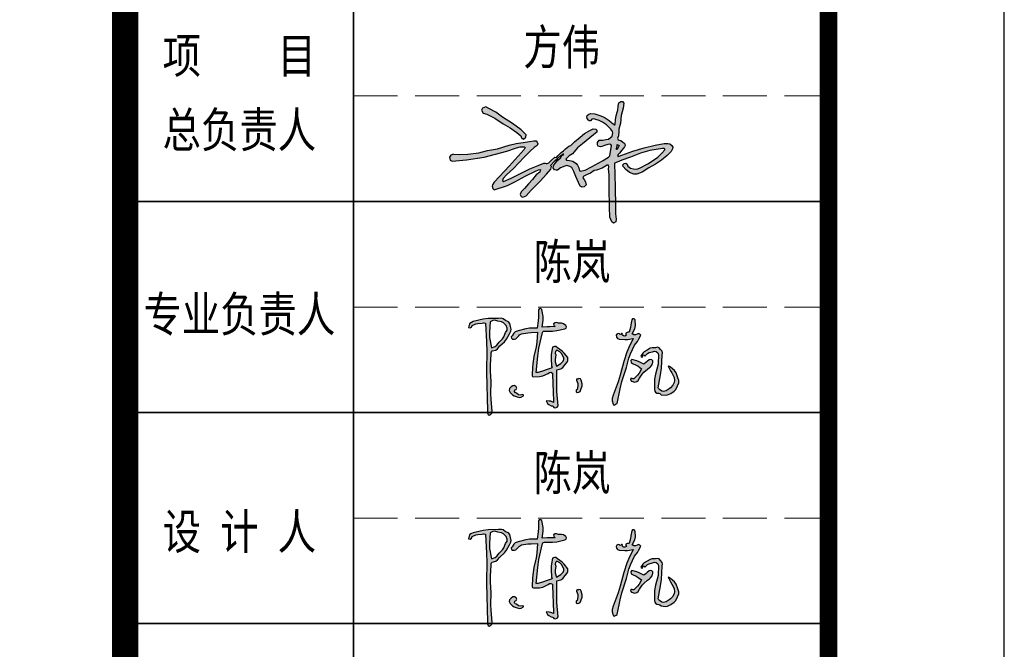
# Model space of a CAD drawing. Extents: x 1109697 to 1467097, y -139975 to 53891.
# Tile 339 of 386: x 1461498 to 1467097, y -121619 to -118040. Entities that reach past the tile are written whole.
import ezdxf
from ezdxf.enums import TextEntityAlignment as Align

# ---------------------------------------------------------------- set-up
doc = ezdxf.new("R2010")
doc.units = 0
doc.header["$LTSCALE"] = 1000
doc.header["$MEASUREMENT"] = 0
doc.linetypes.add('DASH', pattern=[0.35, 0.25, -0.1])
for name, color, linetype in [('A-ANNO-TEXT', 7, 'Continuous'), ('PUB_TEXT', 7, 'Continuous'), ('PUB_TITLE', 4, 'Continuous')]:
    doc.layers.add(name, color=color, linetype=linetype)
doc.layers.add('不打印线', color=254, linetype='DASH', lineweight=0, plot=False)
doc.layers.add('图框', color=4, linetype='Continuous', lineweight=35)
doc.styles.add('-黑体', font='simhei.ttf', dxfattribs={"width": 0.8})

# ---------------------------------------------------------------- blocks, each defined once
blk = doc.blocks.new('陈岚')
h = blk.add_hatch(color=256)
h.paths.add_polyline_path([(-3.976, 1.115), (-3.926, 1.233), (-3.919, 1.31), (-3.948, 1.435), (-3.991, 1.559), (-4.054, 1.625), (-4.177, 1.671), (-4.289, 1.741), (-4.366, 1.759), (-4.497, 1.747), (-4.936, 1.709), (-5.158, 1.666), (-5.58, 1.539), (-5.645, 1.504), (-5.677, 1.483), (-5.733, 1.435), (-5.745, 1.368), (-5.75, 1.335), (-5.761, 1.268), (-5.692, 1.257), (-5.632, 1.297), (-5.615, 1.365), (-5.457, 1.448), (-5.368, 1.477), (-5.191, 1.504), (-5.132, 1.517), (-5.098, 1.517), (-5.039, 1.504), (-4.944, 0.696), (-4.909, 0.289), (-4.865, -0.524), (-4.806, -1.258), (-4.774, -1.625), (-4.705, -2.358), (-4.696, -2.405), (-4.677, -2.431), (-4.636, -2.455), (-4.56, -2.411), (-4.525, -2.361), (-4.511, -2.274), (-4.592, -1.773), (-4.617, -1.518), (-4.636, -1.01), (-4.7, -0.536), (-4.714, -0.294), (-4.705, 0.185), (-4.718, 0.24), (-4.708, 0.281), (-4.67, 0.324), (-4.522, 0.374), (-4.447, 0.431), (-4.358, 0.56), (-4.165, 0.748), (-4.083, 0.868)])
h.paths.add_polyline_path([(-4.848, 1.127), (-4.837, 1.574), (-4.728, 1.649), (-4.639, 1.664), (-4.511, 1.629), (-4.35, 1.61), (-4.263, 1.571), (-4.143, 1.463), (-4.09, 1.352), (-4.09, 1.267), (-4.143, 1.157), (-4.205, 0.968), (-4.259, 0.874), (-4.393, 0.726), (-4.486, 0.589), (-4.56, 0.528), (-4.712, 0.462), (-4.822, 0.896)], flags=16)
h.paths.add_polyline_path([(-2.535, 1.294), (-2.511, 1.314), (-2.469, 1.324), (-2.114, 1.348), (-1.935, 1.379), (-1.593, 1.477), (-1.541, 1.508), (-1.524, 1.569), (-1.552, 1.622), (-1.671, 1.689), (-1.749, 1.707), (-1.885, 1.699), (-1.966, 1.724), (-2.025, 1.714), (-2.093, 1.664), (-2.081, 1.611), (-2.065, 1.583), (-2.024, 1.546), (-2.246, 1.523), (-2.357, 1.512), (-2.58, 1.49), (-2.557, 1.793), (-2.569, 1.951), (-2.635, 2.248), (-2.684, 2.285), (-2.751, 2.276), (-2.788, 2.227), (-2.769, 1.911), (-2.769, 1.751), (-2.788, 1.435), (-3.119, 1.408), (-3.286, 1.373), (-3.601, 1.268), (-3.728, 1.211), (-3.79, 1.154), (-3.858, 1.032), (-3.885, 0.982), (-3.871, 0.924), (-3.823, 0.893), (-3.741, 0.891), (-3.689, 0.914), (-3.635, 0.976), (-3.571, 1.054), (-3.532, 1.088), (-3.448, 1.143), (-3.175, 1.2), (-3.037, 1.223), (-2.76, 1.254), (-2.766, 0.83), (-2.786, 0.617), (-2.858, 0.199), (-2.884, -0.123), (-2.889, -0.285), (-2.885, -0.607), (-2.879, -0.646), (-2.855, -0.67), (-2.816, -0.677), (-2.557, -0.658), (-2.422, -0.62), (-2.191, -0.503), (-2.139, -0.451), (-2.078, -0.439), (-2.01, -0.468), (-1.956, -0.974), (-1.931, -1.226), (-1.885, -1.732), (-2.008, -1.695), (-2.076, -1.686), (-2.205, -1.691), (-2.138, -1.794), (-2.082, -1.84), (-1.968, -1.885), (-1.916, -1.891), (-1.885, -1.91), (-1.857, -1.955), (-1.777, -1.964), (-1.717, -1.934), (-1.677, -1.864), (-1.764, -1.248), (-1.795, -0.937), (-1.83, -0.315), (-1.664, -0.264), (-1.58, -0.204), (-1.475, -0.065), (-1.402, 0.039), (-1.38, 0.113), (-1.385, 0.24), (-1.554, 0.423), (-1.651, 0.505), (-1.857, 0.643), (-1.932, 0.686), (-1.993, 0.69), (-2.073, 0.657), (-2.11, 0.326), (-2.108, 0.154), (-2.066, -0.177), (-2.041, -0.199), (-2.044, -0.242), (-2.073, -0.26), (-2.292, -0.349), (-2.402, -0.393), (-2.621, -0.482), (-2.66, -0.482), (-2.68, -0.482), (-2.719, -0.482), (-2.692, 0.215), (-2.659, 0.565), (-2.552, 1.254)])
h.paths.add_polyline_path([(-1.941, 0.469), (-1.885, 0.532), (-1.743, 0.469), (-1.674, 0.408), (-1.593, 0.275), (-1.552, 0.205), (-1.548, 0.148), (-1.579, 0.073), (-1.677, -0.035), (-1.735, -0.084), (-1.857, -0.163), (-1.919, 0.023), (-1.932, 0.129), (-1.913, 0.324), (-1.95, 0.399)], flags=16)
h.paths.add_polyline_path([(-3.594, -1.302), (-3.537, -1.275), (-3.514, -1.213), (-3.538, -1.156), (-3.618, -1.115), (-3.694, -1.124), (-3.761, -1.184), (-3.823, -1.259), (-3.83, -1.342), (-3.781, -1.427), (-3.674, -1.52), (-3.606, -1.557), (-3.469, -1.594), (-3.363, -1.615), (-3.29, -1.598), (-3.205, -1.531), (-3.196, -1.51), (-3.21, -1.486), (-3.233, -1.482), (-3.342, -1.511), (-3.418, -1.498), (-3.51, -1.434), (-3.571, -1.418), (-3.606, -1.363)], flags=17)
h.paths.add_polyline_path([(-0.696, -0.847), (-0.753, -0.691), (-0.773, -0.641), (-0.846, -0.625), (-0.885, -0.663), (-0.913, -0.652), (-0.946, -0.674), (-0.947, -0.704), (-0.883, -0.854), (-0.872, -0.947), (-0.899, -1.107), (-0.941, -1.144), (-0.937, -1.214), (-0.892, -1.246), (-0.81, -1.223), (-0.766, -1.185), (-0.732, -1.107), (-0.691, -0.946)])
h.paths.add_polyline_path([(1.706, 1.407), (1.664, 1.458), (1.608, 1.473), (1.546, 1.449), (1.473, 1.41), (1.414, 1.408), (1.338, 1.442), (1.432, 1.67), (1.451, 1.808), (1.421, 2.053), (1.383, 2.097), (1.309, 2.094), (1.275, 2.046), (1.254, 1.828), (1.239, 1.72), (1.199, 1.504), (1.141, 1.498), (1.112, 1.489), (1.06, 1.463), (1.06, 1.422), (1.067, 1.4), (1.088, 1.365), (1.028, 1.325), (0.964, 1.328), (0.907, 1.372), (0.92, 1.398), (0.901, 1.433), (0.872, 1.435), (0.859, 1.4), (0.813, 1.386), (0.782, 1.407), (0.721, 1.417), (0.672, 1.393), (0.643, 1.338), (0.663, 1.255), (0.704, 1.209), (0.782, 1.178), (1.028, 1.18), (1.153, 1.194), (1.393, 1.247), (1.226, 0.851), (1.158, 0.644), (1.053, 0.226), (0.931, -0.374), (0.858, -0.672), (0.685, -1.26), (0.643, -1.41), (0.648, -1.504), (0.706, -1.649), (0.722, -1.669), (0.732, -1.678), (0.754, -1.691), (0.799, -1.65), (0.825, -1.633), (0.879, -1.607), (0.96, -0.968), (1.021, -0.649), (1.178, -0.024), (1.253, 0.381), (1.313, 0.582), (1.47, 0.963), (1.58, 1.131), (1.628, 1.222)])
h.paths.add_polyline_path([(2.216, 0.069), (2.283, 0.157), (2.298, 0.228), (2.301, 0.265), (2.296, 0.337), (2.247, 0.376), (2.205, 0.386), (2.144, 0.372), (2.055, 0.292), (2.01, 0.251), (1.921, 0.171), (1.717, 0.254), (1.61, 0.286), (1.393, 0.33), (1.348, 0.281), (1.362, 0.196), (1.421, 0.164), (1.595, 0.099), (1.679, 0.058), (1.838, -0.038), (1.738, -0.234), (1.675, -0.328), (1.532, -0.496), (1.477, -0.494), (1.449, -0.491), (1.393, -0.482), (1.384, -0.547), (1.426, -0.604), (1.491, -0.614), (1.516, -0.623), (1.528, -0.627), (1.553, -0.635), (1.664, -0.607), (1.725, -0.557), (1.775, -0.454), (1.88, -0.274), (1.944, -0.188), (2.088, -0.038), (2.176, 0.029)])
h.paths.add_polyline_path([(2.602, 0.844), (2.54, 0.912), (2.466, 0.93), (2.38, 0.9), (2.23, 0.897), (2.147, 0.869), (2.026, 0.782), (1.898, 0.701), (1.84, 0.638), (1.769, 0.504), (1.783, 0.474), (1.828, 0.466), (1.852, 0.49), (1.841, 0.524), (1.872, 0.563), (1.907, 0.56), (1.911, 0.538), (1.935, 0.523), (1.956, 0.532), (2.054, 0.636), (2.12, 0.679), (2.255, 0.726), (2.346, 0.761), (2.416, 0.753), (2.498, 0.699), (2.505, 0.668), (2.513, 0.653), (2.533, 0.629), (2.533, 0.457), (2.533, 0.371), (2.533, 0.199), (2.446, -0.233), (2.429, -0.459), (2.449, -0.899), (2.463, -0.973), (2.494, -1.015), (2.56, -1.052), (2.641, -1.054), (2.685, -1.066), (2.755, -1.107), (2.924, -1.123), (3.021, -1.103), (3.172, -1.024), (3.309, -0.916), (3.368, -0.838), (3.436, -0.677), (3.488, -0.548), (3.485, -0.453), (3.422, -0.329), (3.336, -0.129), (3.261, -0.032), (3.088, 0.101), (3.049, 0.128), (3.024, 0.137), (2.977, 0.143), (3.094, -0.046), (3.153, -0.14), (3.269, -0.329), (3.295, -0.464), (3.285, -0.546), (3.227, -0.67), (3.13, -0.78), (3.076, -0.832), (2.963, -0.927), (2.848, -0.963), (2.765, -0.951), (2.665, -0.885), (2.639, -0.858), (2.627, -0.844), (2.602, -0.816), (2.672, -0.252), (2.69, 0.033), (2.692, 0.601), (2.702, 0.705), (2.677, 0.772)])
for p, q in [((-2.751, 2.276), (-2.788, 2.227)), ((-2.788, 2.227), (-2.769, 1.911)), ((-2.684, 2.285), (-2.751, 2.276)), ((-2.635, 2.248), (-2.684, 2.285)), ((-2.569, 1.951), (-2.635, 2.248)), ((-4.936, 1.709), (-5.158, 1.666)), ((-4.497, 1.747), (-4.936, 1.709)), ((-4.366, 1.759), (-4.497, 1.747)), ((-4.289, 1.741), (-4.366, 1.759)), ((-4.177, 1.671), (-4.289, 1.741)), ((-2.769, 1.751), (-2.788, 1.435)), ((-2.769, 1.911), (-2.769, 1.751)), ((-2.58, 1.49), (-2.557, 1.793)), ((-2.557, 1.793), (-2.569, 1.951)), ((-2.025, 1.714), (-2.093, 1.664)), ((-1.966, 1.724), (-2.025, 1.714)), ((-1.885, 1.699), (-1.966, 1.724)), ((-1.749, 1.707), (-1.885, 1.699)), ((-1.671, 1.689), (-1.749, 1.707)), ((1.239, 1.72), (1.199, 1.504)), ((1.254, 1.828), (1.239, 1.72)), ((1.275, 2.046), (1.254, 1.828)), ((1.309, 2.094), (1.275, 2.046)), ((1.383, 2.097), (1.309, 2.094)), ((1.421, 2.053), (1.383, 2.097)), ((1.451, 1.808), (1.421, 2.053)), ((1.432, 1.67), (1.451, 1.808)), ((-5.75, 1.335), (-5.761, 1.268)), ((-5.745, 1.368), (-5.75, 1.335)), ((-5.733, 1.435), (-5.745, 1.368)), ((-5.677, 1.483), (-5.733, 1.435)), ((-5.692, 1.257), (-5.632, 1.297)), ((-5.645, 1.504), (-5.677, 1.483)), ((-5.58, 1.539), (-5.645, 1.504)), ((-5.632, 1.297), (-5.615, 1.365)), ((-5.615, 1.365), (-5.457, 1.448)), ((-5.158, 1.666), (-5.58, 1.539)), ((-5.457, 1.448), (-5.368, 1.477)), ((-5.368, 1.477), (-5.191, 1.504)), ((-5.191, 1.504), (-5.132, 1.517)), ((-5.132, 1.517), (-5.098, 1.517)), ((-5.098, 1.517), (-5.039, 1.504)), ((-5.039, 1.504), (-4.944, 0.696)), ((-4.837, 1.574), (-4.848, 1.127)), ((-4.728, 1.649), (-4.837, 1.574)), ((-4.639, 1.664), (-4.728, 1.649)), ((-4.511, 1.629), (-4.639, 1.664)), ((-4.35, 1.61), (-4.511, 1.629)), ((-4.263, 1.571), (-4.35, 1.61)), ((-4.143, 1.463), (-4.263, 1.571)), ((-4.054, 1.625), (-4.177, 1.671)), ((-4.09, 1.352), (-4.143, 1.463)), ((-4.09, 1.267), (-4.09, 1.352)), ((-3.991, 1.559), (-4.054, 1.625)), ((-3.948, 1.435), (-3.991, 1.559)), ((-3.919, 1.31), (-3.948, 1.435)), ((-3.926, 1.233), (-3.919, 1.31)), ((-3.286, 1.373), (-3.601, 1.268)), ((-3.119, 1.408), (-3.286, 1.373)), ((-2.788, 1.435), (-3.119, 1.408)), ((-2.357, 1.512), (-2.58, 1.49)), ((-2.552, 1.254), (-2.535, 1.294)), ((-2.535, 1.294), (-2.511, 1.314)), ((-2.511, 1.314), (-2.469, 1.324)), ((-2.469, 1.324), (-2.114, 1.348)), ((-2.246, 1.523), (-2.357, 1.512)), ((-2.024, 1.546), (-2.246, 1.523)), ((-2.114, 1.348), (-1.935, 1.379)), ((-2.093, 1.664), (-2.081, 1.611)), ((-2.081, 1.611), (-2.065, 1.583)), ((-2.065, 1.583), (-2.024, 1.546)), ((-1.935, 1.379), (-1.593, 1.477)), ((-1.552, 1.622), (-1.671, 1.689)), ((-1.593, 1.477), (-1.541, 1.508)), ((-1.524, 1.569), (-1.552, 1.622)), ((-1.541, 1.508), (-1.524, 1.569)), ((0.672, 1.393), (0.643, 1.338)), ((0.643, 1.338), (0.663, 1.255)), ((0.721, 1.417), (0.672, 1.393)), ((0.782, 1.407), (0.721, 1.417)), ((0.813, 1.386), (0.782, 1.407)), ((0.859, 1.4), (0.813, 1.386)), ((0.872, 1.435), (0.859, 1.4)), ((0.901, 1.433), (0.872, 1.435)), ((0.92, 1.398), (0.901, 1.433)), ((0.907, 1.372), (0.92, 1.398)), ((0.964, 1.328), (0.907, 1.372)), ((1.028, 1.325), (0.964, 1.328)), ((1.088, 1.365), (1.028, 1.325)), ((1.112, 1.489), (1.06, 1.463)), ((1.06, 1.463), (1.06, 1.422)), ((1.06, 1.422), (1.067, 1.4)), ((1.067, 1.4), (1.088, 1.365)), ((1.141, 1.498), (1.112, 1.489)), ((1.199, 1.504), (1.141, 1.498)), ((1.338, 1.442), (1.432, 1.67)), ((1.414, 1.408), (1.338, 1.442)), ((1.473, 1.41), (1.414, 1.408)), ((1.546, 1.449), (1.473, 1.41)), ((1.608, 1.473), (1.546, 1.449)), ((1.664, 1.458), (1.608, 1.473)), ((1.628, 1.222), (1.706, 1.407)), ((1.706, 1.407), (1.664, 1.458)), ((-5.761, 1.268), (-5.692, 1.257)), ((-4.848, 1.127), (-4.822, 0.896)), ((-4.822, 0.896), (-4.712, 0.462)), ((-4.393, 0.726), (-4.259, 0.874)), ((-4.259, 0.874), (-4.205, 0.968)), ((-4.205, 0.968), (-4.143, 1.157)), ((-4.165, 0.748), (-4.083, 0.868)), ((-4.143, 1.157), (-4.09, 1.267)), ((-4.083, 0.868), (-3.976, 1.115)), ((-3.976, 1.115), (-3.926, 1.233)), ((-3.858, 1.032), (-3.885, 0.982)), ((-3.885, 0.982), (-3.871, 0.924)), ((-3.871, 0.924), (-3.823, 0.893)), ((-3.79, 1.154), (-3.858, 1.032)), ((-3.823, 0.893), (-3.741, 0.891)), ((-3.728, 1.211), (-3.79, 1.154)), ((-3.741, 0.891), (-3.689, 0.914)), ((-3.601, 1.268), (-3.728, 1.211)), ((-3.689, 0.914), (-3.635, 0.976)), ((-3.635, 0.976), (-3.571, 1.054)), ((-3.571, 1.054), (-3.532, 1.088)), ((-3.532, 1.088), (-3.448, 1.143)), ((-3.448, 1.143), (-3.175, 1.2)), ((-3.175, 1.2), (-3.037, 1.223)), ((-3.037, 1.223), (-2.76, 1.254)), ((-2.76, 1.254), (-2.766, 0.83)), ((-2.659, 0.565), (-2.552, 1.254)), ((0.663, 1.255), (0.704, 1.209)), ((0.704, 1.209), (0.782, 1.178)), ((0.782, 1.178), (1.028, 1.18)), ((1.028, 1.18), (1.153, 1.194)), ((1.153, 1.194), (1.393, 1.247)), ((1.393, 1.247), (1.226, 0.851)), ((1.313, 0.582), (1.47, 0.963)), ((1.47, 0.963), (1.58, 1.131)), ((1.58, 1.131), (1.628, 1.222)), ((2.147, 0.869), (2.026, 0.782)), ((2.23, 0.897), (2.147, 0.869)), ((2.38, 0.9), (2.23, 0.897)), ((2.466, 0.93), (2.38, 0.9)), ((2.54, 0.912), (2.466, 0.93)), ((2.602, 0.844), (2.54, 0.912)), ((-4.944, 0.696), (-4.909, 0.289)), ((-4.712, 0.462), (-4.56, 0.528)), ((-4.56, 0.528), (-4.486, 0.589)), ((-4.522, 0.374), (-4.447, 0.431)), ((-4.486, 0.589), (-4.393, 0.726)), ((-4.447, 0.431), (-4.358, 0.56)), ((-4.358, 0.56), (-4.165, 0.748)), ((-2.786, 0.617), (-2.858, 0.199)), ((-2.766, 0.83), (-2.786, 0.617)), ((-2.692, 0.215), (-2.659, 0.565)), ((-2.073, 0.657), (-2.11, 0.326)), ((-1.993, 0.69), (-2.073, 0.657)), ((-1.932, 0.686), (-1.993, 0.69)), ((-1.941, 0.469), (-1.95, 0.399)), ((-1.885, 0.532), (-1.941, 0.469)), ((-1.857, 0.643), (-1.932, 0.686)), ((-1.743, 0.469), (-1.885, 0.532)), ((-1.651, 0.505), (-1.857, 0.643)), ((-1.674, 0.408), (-1.743, 0.469)), ((-1.554, 0.423), (-1.651, 0.505)), ((1.158, 0.644), (1.053, 0.226)), ((1.226, 0.851), (1.158, 0.644)), ((1.253, 0.381), (1.313, 0.582)), ((1.84, 0.638), (1.769, 0.504)), ((1.769, 0.504), (1.783, 0.474)), ((1.783, 0.474), (1.828, 0.466)), ((1.828, 0.466), (1.852, 0.49)), ((1.898, 0.701), (1.84, 0.638)), ((1.841, 0.524), (1.872, 0.563)), ((1.852, 0.49), (1.841, 0.524)), ((1.872, 0.563), (1.907, 0.56)), ((2.026, 0.782), (1.898, 0.701)), ((1.907, 0.56), (1.911, 0.538)), ((1.911, 0.538), (1.935, 0.523)), ((1.935, 0.523), (1.956, 0.532)), ((1.956, 0.532), (2.054, 0.636)), ((2.054, 0.636), (2.12, 0.679)), ((2.12, 0.679), (2.255, 0.726)), ((2.255, 0.726), (2.346, 0.761)), ((2.346, 0.761), (2.416, 0.753)), ((2.416, 0.753), (2.498, 0.699)), ((2.498, 0.699), (2.505, 0.668)), ((2.505, 0.668), (2.513, 0.653)), ((2.513, 0.653), (2.533, 0.629)), ((2.533, 0.629), (2.533, 0.457)), ((2.533, 0.457), (2.533, 0.371)), ((2.677, 0.772), (2.602, 0.844)), ((2.702, 0.705), (2.677, 0.772)), ((2.69, 0.033), (2.692, 0.601)), ((2.692, 0.601), (2.702, 0.705)), ((-4.909, 0.289), (-4.865, -0.524)), ((-4.718, 0.24), (-4.708, 0.281)), ((-4.705, 0.185), (-4.718, 0.24)), ((-4.714, -0.294), (-4.705, 0.185)), ((-4.708, 0.281), (-4.67, 0.324)), ((-4.67, 0.324), (-4.522, 0.374)), ((-2.858, 0.199), (-2.884, -0.123)), ((-2.719, -0.482), (-2.692, 0.215)), ((-2.11, 0.326), (-2.108, 0.154)), ((-2.108, 0.154), (-2.066, -0.177)), ((-1.95, 0.399), (-1.913, 0.324)), ((-1.913, 0.324), (-1.932, 0.129)), ((-1.932, 0.129), (-1.919, 0.023)), ((-1.919, 0.023), (-1.857, -0.163)), ((-1.677, -0.035), (-1.579, 0.073)), ((-1.593, 0.275), (-1.674, 0.408)), ((-1.552, 0.205), (-1.593, 0.275)), ((-1.579, 0.073), (-1.548, 0.148)), ((-1.385, 0.24), (-1.554, 0.423)), ((-1.548, 0.148), (-1.552, 0.205)), ((-1.475, -0.065), (-1.402, 0.039)), ((-1.402, 0.039), (-1.38, 0.113)), ((-1.38, 0.113), (-1.385, 0.24)), ((1.053, 0.226), (0.931, -0.374)), ((1.178, -0.024), (1.253, 0.381)), ((1.393, 0.33), (1.348, 0.281)), ((1.348, 0.281), (1.362, 0.196)), ((1.362, 0.196), (1.421, 0.164)), ((1.61, 0.286), (1.393, 0.33)), ((1.421, 0.164), (1.595, 0.099)), ((1.595, 0.099), (1.679, 0.058)), ((1.717, 0.254), (1.61, 0.286)), ((1.679, 0.058), (1.838, -0.038)), ((1.921, 0.171), (1.717, 0.254)), ((2.01, 0.251), (1.921, 0.171)), ((2.055, 0.292), (2.01, 0.251)), ((2.144, 0.372), (2.055, 0.292)), ((2.088, -0.038), (2.176, 0.029)), ((2.205, 0.386), (2.144, 0.372)), ((2.176, 0.029), (2.216, 0.069)), ((2.247, 0.376), (2.205, 0.386)), ((2.216, 0.069), (2.283, 0.157)), ((2.296, 0.337), (2.247, 0.376)), ((2.283, 0.157), (2.298, 0.228)), ((2.301, 0.265), (2.296, 0.337)), ((2.298, 0.228), (2.301, 0.265)), ((2.533, 0.199), (2.446, -0.233)), ((2.533, 0.371), (2.533, 0.199)), ((2.672, -0.252), (2.69, 0.033)), ((3.024, 0.137), (2.977, 0.143)), ((2.977, 0.143), (3.094, -0.046)), ((3.049, 0.128), (3.024, 0.137)), ((3.088, 0.101), (3.049, 0.128)), ((3.261, -0.032), (3.088, 0.101)), ((-4.7, -0.536), (-4.714, -0.294)), ((-2.884, -0.123), (-2.889, -0.285)), ((-2.889, -0.285), (-2.885, -0.607)), ((-2.402, -0.393), (-2.621, -0.482)), ((-2.292, -0.349), (-2.402, -0.393)), ((-2.073, -0.26), (-2.292, -0.349)), ((-2.044, -0.242), (-2.073, -0.26)), ((-2.066, -0.177), (-2.041, -0.199)), ((-2.041, -0.199), (-2.044, -0.242)), ((-1.857, -0.163), (-1.735, -0.084)), ((-1.83, -0.315), (-1.664, -0.264)), ((-1.795, -0.937), (-1.83, -0.315)), ((-1.735, -0.084), (-1.677, -0.035)), ((-1.664, -0.264), (-1.58, -0.204)), ((-1.58, -0.204), (-1.475, -0.065)), ((0.931, -0.374), (0.858, -0.672)), ((1.021, -0.649), (1.178, -0.024)), ((1.675, -0.328), (1.532, -0.496)), ((1.738, -0.234), (1.675, -0.328)), ((1.838, -0.038), (1.738, -0.234)), ((1.775, -0.454), (1.88, -0.274)), ((1.88, -0.274), (1.944, -0.188)), ((1.944, -0.188), (2.088, -0.038)), ((2.446, -0.233), (2.429, -0.459)), ((2.602, -0.816), (2.672, -0.252)), ((3.094, -0.046), (3.153, -0.14)), ((3.153, -0.14), (3.269, -0.329)), ((3.336, -0.129), (3.261, -0.032)), ((3.269, -0.329), (3.295, -0.464)), ((3.422, -0.329), (3.336, -0.129)), ((3.485, -0.453), (3.422, -0.329)), ((-4.865, -0.524), (-4.806, -1.258)), ((-4.636, -1.01), (-4.7, -0.536)), ((-2.885, -0.607), (-2.879, -0.646)), ((-2.879, -0.646), (-2.855, -0.67)), ((-2.855, -0.67), (-2.816, -0.677)), ((-2.816, -0.677), (-2.557, -0.658)), ((-2.68, -0.482), (-2.719, -0.482)), ((-2.66, -0.482), (-2.68, -0.482)), ((-2.621, -0.482), (-2.66, -0.482)), ((-2.557, -0.658), (-2.422, -0.62)), ((-2.422, -0.62), (-2.191, -0.503)), ((-2.191, -0.503), (-2.139, -0.451)), ((-2.139, -0.451), (-2.078, -0.439)), ((-2.078, -0.439), (-2.01, -0.468)), ((-2.01, -0.468), (-1.956, -0.974)), ((-0.946, -0.674), (-0.947, -0.704)), ((-0.947, -0.704), (-0.883, -0.854)), ((-0.913, -0.652), (-0.946, -0.674)), ((-0.885, -0.663), (-0.913, -0.652)), ((-0.846, -0.625), (-0.885, -0.663)), ((-0.773, -0.641), (-0.846, -0.625)), ((-0.753, -0.691), (-0.773, -0.641)), ((-0.696, -0.847), (-0.753, -0.691)), ((-0.691, -0.946), (-0.696, -0.847)), ((0.858, -0.672), (0.685, -1.26)), ((0.96, -0.968), (1.021, -0.649)), ((1.393, -0.482), (1.384, -0.547)), ((1.384, -0.547), (1.426, -0.604)), ((1.449, -0.491), (1.393, -0.482)), ((1.426, -0.604), (1.491, -0.614)), ((1.477, -0.494), (1.449, -0.491)), ((1.532, -0.496), (1.477, -0.494)), ((1.491, -0.614), (1.516, -0.623)), ((1.516, -0.623), (1.528, -0.627)), ((1.528, -0.627), (1.553, -0.635)), ((1.553, -0.635), (1.664, -0.607)), ((1.664, -0.607), (1.725, -0.557)), ((1.725, -0.557), (1.775, -0.454)), ((2.429, -0.459), (2.449, -0.899)), ((2.627, -0.844), (2.602, -0.816)), ((2.639, -0.858), (2.627, -0.844)), ((3.076, -0.832), (2.963, -0.927)), ((3.13, -0.78), (3.076, -0.832)), ((3.227, -0.67), (3.13, -0.78)), ((3.285, -0.546), (3.227, -0.67)), ((3.295, -0.464), (3.285, -0.546)), ((3.309, -0.916), (3.368, -0.838)), ((3.368, -0.838), (3.436, -0.677)), ((3.436, -0.677), (3.488, -0.548)), ((3.488, -0.548), (3.485, -0.453)), ((-4.806, -1.258), (-4.774, -1.625)), ((-4.617, -1.518), (-4.636, -1.01)), ((-3.823, -1.259), (-3.83, -1.342)), ((-3.761, -1.184), (-3.823, -1.259)), ((-3.694, -1.124), (-3.761, -1.184)), ((-3.618, -1.115), (-3.694, -1.124)), ((-3.538, -1.156), (-3.618, -1.115)), ((-3.594, -1.302), (-3.537, -1.275)), ((-3.514, -1.213), (-3.538, -1.156)), ((-3.537, -1.275), (-3.514, -1.213)), ((-1.956, -0.974), (-1.931, -1.226)), ((-1.931, -1.226), (-1.885, -1.732)), ((-1.764, -1.248), (-1.795, -0.937)), ((-1.677, -1.864), (-1.764, -1.248)), ((-0.899, -1.107), (-0.941, -1.144)), ((-0.941, -1.144), (-0.937, -1.214)), ((-0.937, -1.214), (-0.892, -1.246)), ((-0.872, -0.947), (-0.899, -1.107)), ((-0.892, -1.246), (-0.81, -1.223)), ((-0.883, -0.854), (-0.872, -0.947)), ((-0.81, -1.223), (-0.766, -1.185)), ((-0.766, -1.185), (-0.732, -1.107)), ((-0.732, -1.107), (-0.691, -0.946)), ((0.685, -1.26), (0.643, -1.41)), ((0.879, -1.607), (0.96, -0.968)), ((2.449, -0.899), (2.463, -0.973)), ((2.463, -0.973), (2.494, -1.015)), ((2.494, -1.015), (2.56, -1.052)), ((2.56, -1.052), (2.641, -1.054)), ((2.665, -0.885), (2.639, -0.858)), ((2.641, -1.054), (2.685, -1.066)), ((2.765, -0.951), (2.665, -0.885)), ((2.685, -1.066), (2.755, -1.107)), ((2.755, -1.107), (2.924, -1.123)), ((2.848, -0.963), (2.765, -0.951)), ((2.963, -0.927), (2.848, -0.963)), ((2.924, -1.123), (3.021, -1.103)), ((3.021, -1.103), (3.172, -1.024)), ((3.172, -1.024), (3.309, -0.916)), ((-4.774, -1.625), (-4.705, -2.358)), ((-4.592, -1.773), (-4.617, -1.518)), ((-3.83, -1.342), (-3.781, -1.427)), ((-3.781, -1.427), (-3.674, -1.52)), ((-3.674, -1.52), (-3.606, -1.557)), ((-3.606, -1.363), (-3.594, -1.302)), ((-3.571, -1.418), (-3.606, -1.363)), ((-3.606, -1.557), (-3.469, -1.594)), ((-3.51, -1.434), (-3.571, -1.418)), ((-3.418, -1.498), (-3.51, -1.434)), ((-3.469, -1.594), (-3.363, -1.615)), ((-3.342, -1.511), (-3.418, -1.498)), ((-3.363, -1.615), (-3.29, -1.598)), ((-3.233, -1.482), (-3.342, -1.511)), ((-3.29, -1.598), (-3.205, -1.531)), ((-3.21, -1.486), (-3.233, -1.482)), ((-3.196, -1.51), (-3.21, -1.486)), ((-3.205, -1.531), (-3.196, -1.51)), ((-2.076, -1.686), (-2.205, -1.691)), ((-2.205, -1.691), (-2.138, -1.794)), ((-2.008, -1.695), (-2.076, -1.686)), ((-1.885, -1.732), (-2.008, -1.695)), ((0.643, -1.41), (0.648, -1.504)), ((0.648, -1.504), (0.706, -1.649)), ((0.706, -1.649), (0.722, -1.669)), ((0.722, -1.669), (0.732, -1.678)), ((0.732, -1.678), (0.754, -1.691)), ((0.754, -1.691), (0.799, -1.65)), ((0.799, -1.65), (0.825, -1.633)), ((0.825, -1.633), (0.879, -1.607)), ((-4.511, -2.274), (-4.592, -1.773)), ((-2.138, -1.794), (-2.082, -1.84)), ((-2.082, -1.84), (-1.968, -1.885)), ((-1.968, -1.885), (-1.916, -1.891)), ((-1.916, -1.891), (-1.885, -1.91)), ((-1.885, -1.91), (-1.857, -1.955)), ((-1.857, -1.955), (-1.777, -1.964)), ((-1.777, -1.964), (-1.717, -1.934)), ((-1.717, -1.934), (-1.677, -1.864)), ((-4.705, -2.358), (-4.696, -2.405)), ((-4.696, -2.405), (-4.677, -2.431)), ((-4.677, -2.431), (-4.636, -2.455)), ((-4.636, -2.455), (-4.56, -2.411)), ((-4.56, -2.411), (-4.525, -2.361)), ((-4.525, -2.361), (-4.511, -2.274))]:
    blk.add_line(p, q)
blk = doc.blocks.new('A$C3A5648CE')
h = blk.add_hatch(color=256)
h.paths.add_polyline_path([(2173, 1518), (2137, 1531), (2106, 1542), (2064, 1554), (2004, 1559), (1979, 1548), (1957, 1529), (1950, 1510), (1954, 1489), (1974, 1463), (1986, 1457), (2003, 1455), (2024, 1478), (2050, 1484), (2080, 1476), (2127, 1459), (2172, 1438), (2232, 1396), (2293, 1337), (2318, 1303), (2321, 1283), (2310, 1237), (2258, 1194), (2223, 1188), (2180, 1178), (2165, 1180), (2129, 1180), (2104, 1146), (2104, 1112), (2113, 1094), (2145, 1086), (2166, 1088), (2218, 1107), (2269, 1124), (2295, 1119), (2302, 1103), (2278, 957), (2258, 937), (2176, 885), (2120, 856), (2018, 800), (1927, 754), (1859, 737), (1846, 745), (1836, 785), (1820, 825), (1802, 850), (1751, 880), (1706, 889), (1663, 894), (1655, 908), (1676, 935), (1700, 958), (1750, 987), (1818, 1071), (1890, 1128), (2047, 1256), (2093, 1295), (2093, 1324), (2079, 1338), (2041, 1342), (1996, 1319), (1919, 1273), (1858, 1224), (1774, 1155), (1723, 1102), (1696, 1095), (1646, 1056), (1622, 1030), (1585, 1003), (1540, 955), (1520, 935), (1499, 936), (1455, 899), (1410, 858), (1390, 847), (1375, 848), (1360, 852), (1341, 855), (1258, 819), (1143, 774), (1010, 704), (874, 639), (765, 591), (752, 602), (762, 635), (811, 688), (907, 779), (980, 854), (1062, 939), (1144, 1025), (1204, 1076), (1247, 1103), (1256, 1130), (1247, 1152), (1231, 1170), (1199, 1169), (1135, 1163), (1047, 1149), (948, 1131), (846, 1108), (682, 1059), (541, 1032), (414, 1000), (261, 979), (148, 975), (58, 980), (16, 968), (0, 938), (11, 896), (38, 880), (240, 900), (493, 938), (816, 1024), (950, 1071), (1005, 1085), (1061, 1086), (1077, 1075), (1063, 1048), (849, 810), (708, 665), (633, 584), (610, 544), (605, 528), (614, 493), (633, 475), (823, 535), (929, 588), (1084, 673), (1223, 738), (1265, 756), (1294, 763), (1285, 727), (1232, 685), (1178, 619), (1120, 559), (1065, 492), (1019, 444), (1002, 409), (1017, 379), (1044, 368), (1091, 387), (1162, 470), (1288, 596), (1377, 695), (1441, 767), (1450, 807), (1436, 820), (1497, 887), (1535, 920), (1581, 963), (1611, 981), (1621, 984), (1618, 972), (1598, 961), (1576, 930), (1538, 898), (1513, 862), (1478, 818), (1471, 787), (1493, 760), (1515, 754), (1535, 752), (1576, 785), (1637, 811), (1665, 818), (1710, 807), (1739, 790), (1766, 733), (1796, 664), (1835, 576), (1858, 525), (1886, 513), (1914, 518), (1940, 546), (1933, 589), (1912, 623), (1897, 645), (1901, 661), (1911, 668), (1948, 687), (2002, 712), (2055, 747), (2088, 754), (2171, 784), (2243, 824), (2258, 825), (2263, 802), (2262, 774), (2271, 685), (2271, 503), (2276, 228), (2279, 84), (2307, 20), (2330, 0), (2364, 17), (2370, 57), (2360, 135), (2359, 241), (2353, 512), (2343, 853), (2381, 867), (2447, 896), (2573, 940), (2715, 995), (2848, 1034), (3029, 1063), (3052, 1062), (3062, 1056), (3061, 1041), (3016, 993), (2959, 936), (2826, 849), (2701, 784), (2663, 767), (2614, 771), (2574, 783), (2534, 812), (2524, 838), (2507, 853), (2482, 850), (2465, 830), (2470, 806), (2505, 764), (2559, 718), (2620, 695), (2661, 695), (2737, 725), (2832, 785), (2930, 839), (3013, 895), (3092, 962), (3149, 1020), (3169, 1055), (3175, 1082), (3162, 1105), (3130, 1126), (3101, 1132), (3052, 1131), (2921, 1109), (2766, 1070), (2606, 1024), (2397, 950), (2389, 962), (2398, 976), (2417, 995), (2450, 1038), (2474, 1064), (2489, 1083), (2496, 1105), (2490, 1127), (2478, 1144), (2465, 1153), (2435, 1175), (2396, 1186), (2386, 1207), (2400, 1241), (2405, 1303), (2407, 1334), (2432, 1420), (2441, 1532), (2467, 1637), (2479, 1706), (2459, 1728), (2436, 1730), (2405, 1712), (2395, 1662), (2391, 1605), (2381, 1576), (2367, 1524), (2360, 1473), (2356, 1409), (2350, 1396), (2341, 1398), (2325, 1411), (2300, 1431), (2268, 1460), (2213, 1499)])
h.paths.add_polyline_path([(2384, 1120), (2410, 1102), (2399, 1074), (2384, 1049), (2372, 1046), (2374, 1062), (2383, 1095), (2384, 1106)], flags=16)
h.paths.add_polyline_path([(1020, 1328), (897, 1415), (753, 1506), (656, 1576), (559, 1632), (515, 1654), (468, 1635), (453, 1607), (480, 1563), (532, 1550), (646, 1491), (764, 1410), (863, 1355), (955, 1287), (1011, 1242), (1024, 1213), (1049, 1196), (1086, 1224), (1088, 1256)], flags=17)
for points in [[(58, 980), (148, 975), (261, 979), (414, 1000), (541, 1032), (682, 1059), (846, 1108), (948, 1131), (1047, 1149), (1135, 1163), (1199, 1169), (1231, 1170), (1247, 1152), (1256, 1130), (1247, 1103), (1204, 1076), (1144, 1025), (1062, 939), (980, 854), (907, 779), (811, 688), (762, 635), (752, 602), (765, 591), (874, 639), (1010, 704), (1143, 774), (1258, 819), (1341, 855), (1360, 852), (1375, 848), (1390, 847), (1410, 858), (1455, 899), (1499, 936), (1520, 935), (1540, 955), (1585, 1003), (1622, 1030), (1646, 1056), (1696, 1095), (1723, 1102), (1774, 1155), (1858, 1224), (1919, 1273), (1996, 1319), (2041, 1342), (2079, 1338), (2093, 1324), (2093, 1295), (2047, 1256), (1890, 1128), (1818, 1071), (1750, 987), (1700, 958), (1676, 935), (1655, 908), (1663, 894), (1706, 889), (1751, 880), (1802, 850), (1820, 825), (1836, 785), (1846, 745), (1859, 737), (1927, 754), (2018, 800), (2120, 856), (2176, 885), (2258, 937), (2278, 957), (2302, 1103), (2295, 1119), (2269, 1124), (2218, 1107), (2166, 1088), (2145, 1086), (2113, 1094), (2104, 1112), (2104, 1146), (2129, 1180), (2165, 1180), (2180, 1178), (2223, 1188), (2258, 1194), (2310, 1237), (2321, 1283), (2318, 1303), (2293, 1337), (2232, 1396), (2172, 1438), (2127, 1459), (2080, 1476), (2050, 1484), (2024, 1478), (2003, 1455), (1986, 1457), (1974, 1463), (1954, 1489), (1950, 1510), (1957, 1529), (1979, 1548), (2004, 1559), (2064, 1554), (2106, 1542), (2137, 1531), (2173, 1518), (2213, 1499), (2268, 1460), (2300, 1431), (2325, 1411), (2341, 1398), (2350, 1396), (2356, 1409), (2360, 1473), (2367, 1524), (2381, 1576), (2391, 1605), (2395, 1662), (2405, 1712), (2436, 1730), (2459, 1728), (2479, 1706), (2467, 1637), (2441, 1532), (2432, 1420), (2407, 1334), (2405, 1303), (2400, 1241), (2386, 1207), (2396, 1186), (2435, 1175), (2465, 1153), (2478, 1144), (2490, 1127), (2496, 1105), (2489, 1083), (2474, 1064), (2450, 1038), (2417, 995), (2398, 976), (2389, 962), (2397, 950), (2606, 1024), (2766, 1070), (2921, 1109), (3052, 1131), (3101, 1132), (3130, 1126), (3162, 1105), (3175, 1082), (3169, 1055), (3149, 1020), (3092, 962), (3013, 895), (2930, 839), (2832, 785), (2737, 725), (2661, 695), (2620, 695), (2559, 718), (2505, 764), (2470, 806), (2465, 830), (2482, 850), (2507, 853), (2524, 838), (2534, 812), (2574, 783), (2614, 771), (2663, 767), (2701, 784), (2826, 849), (2959, 936), (3016, 993), (3061, 1041), (3062, 1056), (3052, 1062), (3029, 1063), (2848, 1034), (2715, 995), (2573, 940), (2447, 896), (2381, 867), (2343, 853), (2353, 512), (2359, 241), (2360, 135), (2370, 57), (2364, 17), (2330, 0), (2307, 20), (2279, 84), (2276, 228), (2271, 503), (2271, 685), (2262, 774), (2263, 802), (2258, 825), (2243, 824), (2171, 784), (2088, 754), (2055, 747), (2002, 712), (1948, 687), (1911, 668), (1901, 661), (1897, 645), (1912, 623), (1933, 589), (1940, 546), (1914, 518), (1886, 513), (1858, 525), (1835, 576), (1796, 664), (1766, 733), (1739, 790), (1710, 807), (1665, 818), (1637, 811), (1576, 785), (1535, 752), (1515, 754), (1493, 760), (1471, 787), (1478, 818), (1513, 862), (1538, 898), (1576, 930), (1598, 961), (1618, 972), (1621, 984), (1611, 981)], [(58, 980), (16, 968), (0, 938), (11, 896), (38, 880), (240, 900), (493, 938), (816, 1024), (950, 1071), (1005, 1085), (1061, 1086), (1077, 1075), (1063, 1048), (849, 810), (708, 665), (633, 584), (610, 544), (605, 528), (614, 493), (633, 475), (823, 535), (929, 588), (1084, 673), (1223, 738), (1265, 756), (1294, 763), (1285, 727), (1232, 685), (1178, 619), (1120, 559), (1065, 492), (1019, 444), (1002, 409), (1017, 379), (1044, 368), (1091, 387), (1162, 470), (1288, 596), (1377, 695), (1441, 767), (1450, 807), (1436, 820), (1497, 887), (1535, 920), (1581, 963), (1611, 981)], [(2384, 1120), (2410, 1102), (2399, 1074), (2384, 1049), (2372, 1046), (2374, 1062), (2383, 1095), (2384, 1106), (2384, 1120)]]:
    blk.add_lwpolyline(points)
blk.add_lwpolyline([(515, 1654), (468, 1635), (453, 1607), (480, 1563), (532, 1550), (646, 1491), (764, 1410), (863, 1355), (955, 1287), (1011, 1242), (1024, 1213), (1049, 1196), (1086, 1224), (1088, 1256), (1020, 1328), (897, 1415), (753, 1506), (656, 1576), (559, 1632)], close=True)
blk = doc.blocks.new('图签01')
at = {"layer": '不打印线', "linetype": 'DASH'}
for p, q in [((1795183, 103264.5), (1797883, 103264.5)), ((1795183, 102064.5), (1797883, 102064.5)), ((1795183, 100864.5), (1797883, 100864.5))]:
    blk.add_line(p, q, dxfattribs=at)
at = {"layer": '图框', "linetype": 'Continuous'}
for p, q in [((1795183, 97864.5), (1795183, 103864.5)), ((1793883, 102664.5), (1797883, 102664.5)), ((1793883, 101464.5), (1797883, 101464.5)), ((1793883, 100264.5), (1797883, 100264.5))]:
    blk.add_line(p, q, dxfattribs=at)
at = {"xscale": 0.3999999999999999, "yscale": 0.3999999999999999, "zscale": 0.3999999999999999}
blk.add_blockref('A$C3A5648CE', (1795728.4, 102541.4), dxfattribs=at)
at = {"layer": 'A-ANNO-TEXT', "xscale": 131.2199999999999, "yscale": 131.2199999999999, "zscale": 131.2199999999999, "rotation": 356.3976698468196}
for p in [(1796580.4, 101734.1, 1526.9), (1796580.4, 100534.1, 1526.9)]:
    blk.add_blockref('陈岚', p, dxfattribs=at)
at = {"layer": '图框', "style": '-黑体', "width": 0.8}
for s, p in [('方伟', (1796147.7, 103442.8, 1526.9)), ('陈岚', (1796205.9, 102222.2, 1526.9)), ('陈岚', (1796205.9, 101022.2, 1526.9))]:
    blk.add_text(s, height=200, dxfattribs=at).set_placement(p)
for s, p in [('项    目', (1794533, 103393.9)), ('总负责人', (1794533, 102972)), ('专业负责人', (1794533, 101923.9)), ('设 计 人', (1794533, 100687.9))]:
    blk.add_text(s, height=200, dxfattribs=at).set_placement(p, align=Align.CENTER)

msp = doc.modelspace()

# ---------------------------------------------------------------- linework, layer by layer
at = {"layer": 'PUB_TITLE'}
msp.add_lwpolyline([(1361997, -139975.4), (1467097, -139975.4), (1467097, -80575.4), (1361997, -80575.4)], close=True, dxfattribs=at)
at = {"layer": 'PUB_TITLE', "const_width": 100}
msp.add_lwpolyline([(1364497, -138975.4), (1466097, -138975.4), (1466097, -81575.4), (1364497, -81575.4)], close=True, dxfattribs=at)
at = {"layer": '图框', "const_width": 150}
msp.add_lwpolyline([(1462097, -81575.4), (1462097, -138975.4)], dxfattribs=at)

# ---------------------------------------------------------------- block references
at = {"layer": 'PUB_TEXT'}
msp.add_blockref('图签01', (-331786, -221737.8), dxfattribs=at)

doc.saveas('drawing.dxf')
